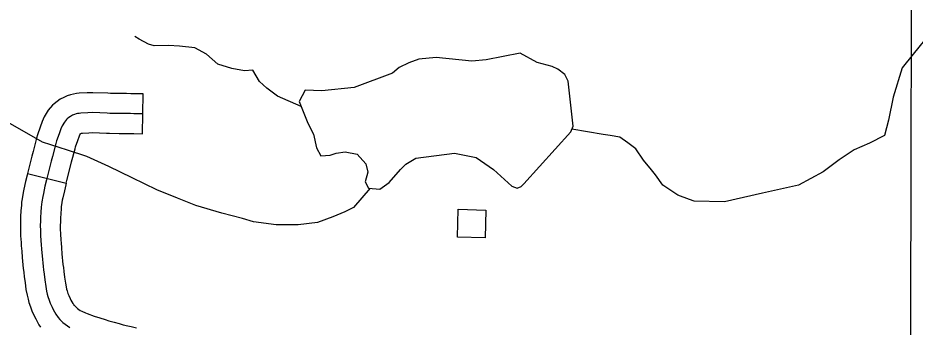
# Model space of a CAD drawing. Extents: x -19 to 366, y -4 to 359.
# Drawn here: x 138.768 to 139.407, y 194.781 to 195.001 of the extents above; entities that cross this region are included whole.
import ezdxf

# ---------------------------------------------------------------- set-up
doc = ezdxf.new("R2010")
doc.units = 0
for name, color, linetype in [('Level 31', 7, 'Continuous'), ('Level 35', 7, 'Continuous'), ('Level 56', 7, 'Continuous'), ('Level 60', 7, 'Continuous'), ('Level 63', 7, 'Continuous')]:
    doc.layers.add(name, color=color, linetype=linetype)

msp = doc.modelspace()

# ---------------------------------------------------------------- linework, layer by layer
at = {"layer": 'Level 31'}
for p, q in [((138.85716, 194.91824), (138.85765, 194.94664)), ((138.7753, 194.88991), (138.8029, 194.88317))]:
    msp.add_line(p, q, dxfattribs=at)
for points in [[(138.85765, 194.94664), (138.85135, 194.94675), (138.84877, 194.94679), (138.8458, 194.94682), (138.84108, 194.94687), (138.83428, 194.94701), (138.8326, 194.94705), (138.8217, 194.9475), (138.81777, 194.9474), (138.81204, 194.94709), (138.81012, 194.94687), (138.80804, 194.94655), (138.80587, 194.94598), (138.80358, 194.94524), (138.80114, 194.94414), (138.79863, 194.94279), (138.7963, 194.94126), (138.79432, 194.93959), (138.7932, 194.93861), (138.79002, 194.93509), (138.78713, 194.93023), (138.78584, 194.92704), (138.78434, 194.92303), (138.78251, 194.91762), (138.7818, 194.91526), (138.77925, 194.90577), (138.77834, 194.90238), (138.77576, 194.89182), (138.7753, 194.88991)], [(138.8574, 194.93244), (138.85112, 194.93255), (138.84859, 194.93259), (138.84565, 194.93262), (138.84086, 194.93267), (138.83394, 194.93281), (138.83212, 194.93285), (138.82159, 194.93329), (138.81835, 194.9332), (138.81324, 194.93293), (138.81199, 194.93278), (138.81093, 194.93262), (138.80987, 194.93234), (138.80868, 194.93196), (138.80744, 194.9314), (138.80592, 194.93058), (138.80481, 194.92985), (138.80356, 194.9288), (138.80317, 194.92846)], [(138.80317, 194.92846), (138.80152, 194.92662), (138.79989, 194.92389), (138.79908, 194.92188), (138.79772, 194.91826), (138.79604, 194.91329), (138.79546, 194.91137), (138.79297, 194.90207), (138.79209, 194.89885), (138.78956, 194.88845), (138.78883, 194.88543), (138.78773, 194.88095), (138.78658, 194.87584), (138.7861, 194.87367), (138.78546, 194.86983), (138.78523, 194.86799), (138.78505, 194.86615), (138.78473, 194.86246), (138.78456, 194.85873), (138.78448, 194.85655), (138.78441, 194.85251), (138.78444, 194.84992), (138.7846, 194.84628), (138.78485, 194.84181), (138.78499, 194.83962), (138.78529, 194.83595), (138.78566, 194.83154), (138.78641, 194.82386), (138.7867, 194.82136), (138.78705, 194.81844), (138.78767, 194.81429), (138.78823, 194.80971), (138.78885, 194.80635), (138.78939, 194.80417), (138.78987, 194.80238), (138.79073, 194.79985), (138.79153, 194.79772), (138.7928, 194.79487), (138.79363, 194.79323), (138.79545, 194.79002), (138.79709, 194.78766), (138.79834, 194.78624), (138.80049, 194.7841), (138.80204, 194.7828), (138.80369, 194.78156), (138.80538, 194.78045)], [(138.8029, 194.88317), (138.80336, 194.88509), (138.80585, 194.89531), (138.80668, 194.89837), (138.80912, 194.90747), (138.80958, 194.90897), (138.8111, 194.91349), (138.81231, 194.91672), (138.81265, 194.91756), (138.81301, 194.91816), (138.81311, 194.91827), (138.81327, 194.91841), (138.81374, 194.91866), (138.81377, 194.91868), (138.81383, 194.9187), (138.81386, 194.9187), (138.81444, 194.91877), (138.81892, 194.91901), (138.82148, 194.91908), (138.83163, 194.91866), (138.83361, 194.9186), (138.84065, 194.91846), (138.8455, 194.91842), (138.84841, 194.91838), (138.8509, 194.91835), (138.85716, 194.91824)], [(138.7753, 194.88991), (138.77503, 194.88881), (138.7739, 194.8842), (138.77272, 194.87893), (138.77215, 194.87638), (138.7714, 194.87188), (138.77111, 194.86956), (138.7709, 194.86745), (138.77055, 194.8634), (138.77037, 194.85931), (138.77028, 194.85692), (138.77021, 194.85255), (138.77024, 194.84953), (138.77041, 194.84558), (138.77067, 194.84097), (138.77082, 194.8386), (138.77113, 194.83478), (138.77151, 194.83025), (138.77228, 194.82236), (138.77259, 194.81971), (138.77297, 194.81655), (138.77359, 194.81237), (138.77419, 194.80754), (138.77496, 194.80335), (138.77564, 194.80063), (138.77627, 194.79826), (138.77735, 194.79507), (138.77838, 194.79234), (138.77996, 194.78877), (138.78111, 194.78651), (138.78342, 194.78245), (138.78458, 194.78076)], [(138.8029, 194.88317), (138.80262, 194.88206), (138.80156, 194.8777), (138.80044, 194.87275), (138.80005, 194.87096), (138.79952, 194.86778), (138.79935, 194.86641), (138.79919, 194.86484), (138.79891, 194.86153), (138.79875, 194.85816), (138.79868, 194.85618), (138.79862, 194.85247), (138.79864, 194.85031), (138.79879, 194.84699), (138.79903, 194.84265), (138.79916, 194.84064), (138.79945, 194.83712), (138.79981, 194.83282), (138.80054, 194.82537), (138.80081, 194.82302), (138.80113, 194.82033), (138.80174, 194.81621), (138.80228, 194.81187), (138.80274, 194.80936), (138.80315, 194.80772), (138.80347, 194.8065), (138.80411, 194.80463), (138.80468, 194.80311), (138.80563, 194.80096), (138.80615, 194.79995), (138.80749, 194.79758), (138.80794, 194.79694)], [(138.80794, 194.79694), (138.80828, 194.79644), (138.80868, 194.79599), (138.81007, 194.7946), (138.81089, 194.79392), (138.81186, 194.79318), (138.81271, 194.79264), (138.81391, 194.79197), (138.8165, 194.79084), (138.81772, 194.79038), (138.82277, 194.78856), (138.82669, 194.78729), (138.83065, 194.78602), (138.83314, 194.78525), (138.83697, 194.78413), (138.84057, 194.78319), (138.84338, 194.78245), (138.84683, 194.78155), (138.84908, 194.78104), (138.85301, 194.7802)]]:
    msp.add_lwpolyline(points, dxfattribs=at)
at = {"layer": 'Level 35'}
for points in [[(138.97022, 194.93768), (138.95342, 194.94503), (138.94573, 194.95074), (138.94052, 194.95555), (138.9358, 194.9636), (138.92995, 194.96309), (138.92085, 194.96479), (138.91095, 194.96779), (138.90267, 194.97481), (138.89444, 194.97937), (138.88345, 194.98065), (138.87569, 194.98104), (138.8655, 194.98082), (138.8615, 194.98206), (138.85481, 194.98551), (138.85174, 194.98753)], [(139.41426, 194.98477), (139.40598, 194.97492), (139.39827, 194.96508), (139.39176, 194.94427), (139.38855, 194.92789), (139.38558, 194.91702), (139.37494, 194.91167), (139.36409, 194.90688), (139.35329, 194.89981), (139.34197, 194.89122), (139.32442, 194.88174), (139.29867, 194.87605), (139.2716, 194.86995), (139.25006, 194.87024), (139.24682, 194.87149), (139.23844, 194.87453), (139.22788, 194.88169), (139.22261, 194.88897), (139.2197, 194.89251)], [(139.15807, 194.96049), (139.1531, 194.9642), (139.14891, 194.96603), (139.13828, 194.96889), (139.12607, 194.97551), (139.10197, 194.97092), (139.09178, 194.96999), (139.06642, 194.9726), (139.05397, 194.97124), (139.04684, 194.96885), (139.0401, 194.96532), (139.03525, 194.96144), (139.00785, 194.95111), (138.98484, 194.94882), (138.97312, 194.94938), (138.96872, 194.94133), (138.97504, 194.92588), (138.97896, 194.91798), (138.98102, 194.90815), (138.98414, 194.90251), (138.99093, 194.90301), (138.99506, 194.90459), (139.00147, 194.90546), (139.01019, 194.90371), (139.01635, 194.89699), (139.01759, 194.89094), (139.01582, 194.88408), (139.01817, 194.87956), (139.02612, 194.87894), (139.03284, 194.88361), (139.04099, 194.89285), (139.0447, 194.89671), (139.0518, 194.90101), (139.07932, 194.90451), (139.09487, 194.90136), (139.10711, 194.89284), (139.12017, 194.88092), (139.12397, 194.87947), (139.12697, 194.88066)], [(139.12697, 194.88066), (139.12883, 194.88259), (139.16219, 194.91958), (139.16401, 194.92379), (139.16043, 194.9556), (139.15807, 194.96049)], [(139.01946, 194.87946), (139.00738, 194.86583), (139.00121, 194.86285), (138.99279, 194.85925), (138.98174, 194.85503), (138.96818, 194.8534), (138.95231, 194.85343), (138.9362, 194.85554), (138.9284, 194.85802), (138.91376, 194.86168), (138.89512, 194.86734), (138.88216, 194.87236), (138.86728, 194.87848), (138.84989, 194.88682), (138.83327, 194.89498), (138.81762, 194.90203), (138.80372, 194.90665), (138.78602, 194.91233), (138.77472, 194.91872), (138.76113, 194.92657), (138.74416, 194.9334), (138.72816, 194.93892), (138.71768, 194.94286), (138.69789, 194.94887)], [(139.2197, 194.89251), (139.21405, 194.89959), (139.20858, 194.90762), (139.20282, 194.91185), (139.19724, 194.9159), (139.19023, 194.91707), (139.1853, 194.91772), (139.16304, 194.92156)]]:
    msp.add_lwpolyline(points, dxfattribs=at)
at = {"layer": 'Level 56'}
msp.add_lwpolyline([(139.08203, 194.86453), (139.10173, 194.86398), (139.10118, 194.84421), (139.08148, 194.84476)], close=True, dxfattribs=at)
at = {"layer": 'Level 60'}
for points in [[(146.77834, 1.69699), (146.57878, 10.31313), (146.37852, 18.92942), (146.17757, 27.54584), (145.97591, 36.16241), (145.77356, 44.77911), (145.57052, 53.39596), (145.36679, 62.01295), (145.16236, 70.63008), (144.95724, 79.24735), (144.75142, 87.86477), (144.54492, 96.48232), (144.33773, 105.10002), (144.12986, 113.71787), (143.92129, 122.33585), (143.71204, 130.95398), (143.5021, 139.57225), (143.29148, 148.19067), (143.08018, 156.80923), (142.8682, 165.42794), (142.65553, 174.04679), (142.44218, 182.66579), (142.22816, 191.28493), (142.01345, 199.90421), (141.79807, 208.52365), (141.58202, 217.14322), (141.36528, 225.76295), (141.14788, 234.38282), (140.9298, 243.00284), (140.71105, 251.623), (140.49162, 260.24332), (140.27153, 268.86377), (140.05077, 277.48438), (139.82934, 286.10514), (139.60724, 294.72604), (139.38447, 303.34709), (139.16105, 311.96829), (138.93695, 320.58964), (138.7122, 329.21114), (138.48678, 337.83278), (138.2607, 346.45458)], [(139.44064, 1.53154), (139.25106, 10.14733), (139.06082, 18.76327), (138.86992, 27.37935), (138.67836, 35.99557), (138.48613, 44.61194), (138.29325, 53.22845), (138.09971, 61.84511), (137.9055, 70.46191), (137.71065, 79.07885), (137.51513, 87.69595), (137.31896, 96.31318), (137.12214, 104.93057), (136.92466, 113.54809), (136.72653, 122.16577), (136.52775, 130.78359), (136.32832, 139.40156), (136.12824, 148.01968), (135.9275, 156.63794), (135.72612, 165.25636), (135.5241, 173.87492), (135.32143, 182.49362), (135.11811, 191.11248), (134.91415, 199.73149), (134.70954, 208.35064), (134.50429, 216.96995), (134.2984, 225.5894), (134.09187, 234.209), (133.8847, 242.82876), (133.6769, 251.44866), (133.46845, 260.06872), (133.25937, 268.68892), (133.04965, 277.30928), (132.8393, 285.92978), (132.62831, 294.55044), (132.41669, 303.17125), (132.20444, 311.79221), (131.99156, 320.41333), (131.77805, 329.0346), (131.56391, 337.65601), (131.34914, 346.27759)], [(0, 189.51617), (7.11214, 189.52059), (14.22427, 189.53386), (21.33637, 189.55597), (28.44845, 189.58693), (35.56048, 189.62672), (42.67245, 189.67537), (49.78436, 189.73285), (56.89619, 189.79918), (64.00793, 189.87436), (71.11958, 189.95838), (78.23111, 190.05124), (85.34253, 190.15294), (92.45381, 190.26349), (99.56495, 190.38288), (106.67593, 190.51112), (113.78675, 190.6482), (120.89739, 190.79412), (128.00785, 190.94888), (135.11811, 191.11248), (142.22816, 191.28493), (149.33799, 191.46621), (156.44759, 191.65634), (163.55694, 191.85531), (170.66605, 192.06312), (177.77489, 192.27977), (184.88345, 192.50526), (191.99173, 192.73959), (199.09971, 192.98276), (206.20739, 193.23477), (213.31474, 193.49561), (220.42177, 193.7653), (227.52845, 194.04382), (234.63479, 194.33118), (241.74076, 194.62738), (248.84635, 194.93241), (255.95157, 195.24628), (263.05638, 195.56898), (270.16079, 195.90052), (277.26478, 196.24089), (284.36834, 196.5901), (291.47147, 196.94814), (298.57414, 197.31501), (305.67635, 197.69072), (312.77809, 198.07525), (319.87934, 198.46862), (326.9801, 198.87082), (334.08035, 199.28185), (341.18009, 199.7017)]]:
    msp.add_spline(points, degree=3, dxfattribs=at)
at = {"layer": 'Level 63'}
msp.add_lwpolyline([(139.39691, 192.55137), (139.39916, 193.01408), (139.39918, 193.01861), (139.40311, 194.0054), (139.40283, 194.02364), (139.40489, 195.00522), (139.40486, 195.01798), (139.40149, 196.00809), (139.40143, 196.02666), (139.39674, 197.00568), (139.39669, 197.01653), (139.39179, 198.03814)], dxfattribs=at)

doc.saveas('drawing.dxf')
